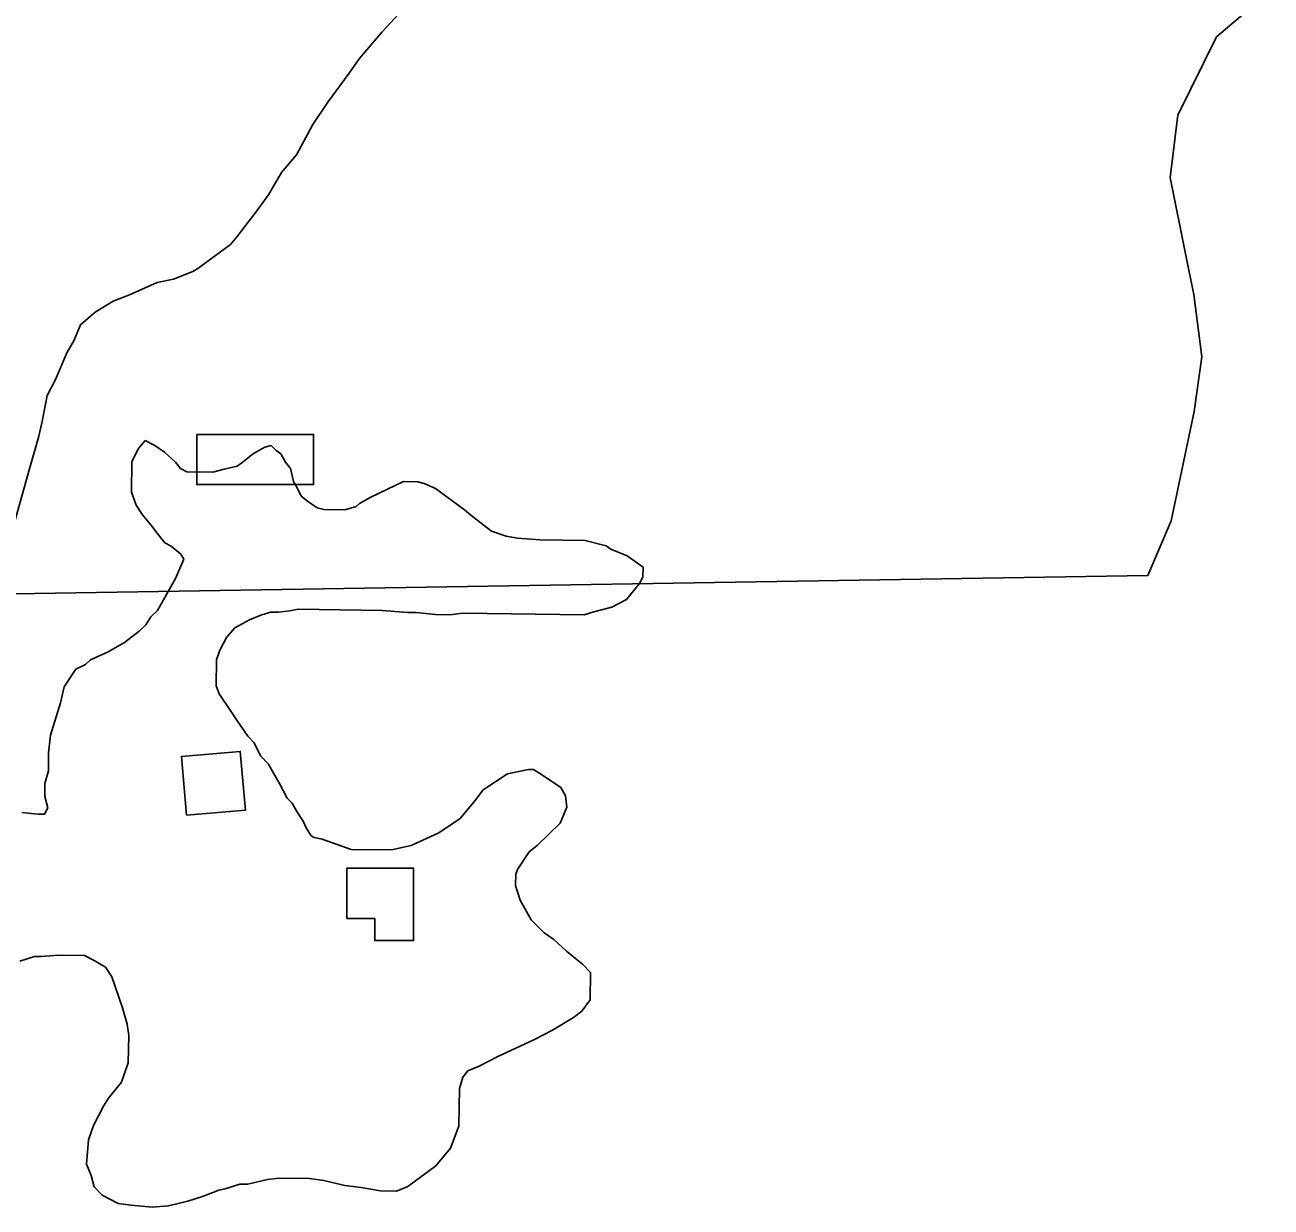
# Model space of a CAD drawing. Extents: x 3355677 to 3393573, y 612928 to 638357.
# Drawn here: x 3384272 to 3385117, y 634480 to 635281 of the extents above; entities that cross this region are included whole.
import ezdxf

# ---------------------------------------------------------------- set-up
doc = ezdxf.new("R2010")
doc.units = 0
for name, color, linetype in [('V-BLDG-OTLN', 7, 'Continuous'), ('V-SITE-VEGE', 7, 'Continuous'), ('V-TOPO-SHOR', 7, 'Continuous')]:
    doc.layers.add(name, color=color, linetype=linetype)

msp = doc.modelspace()

# ---------------------------------------------------------------- linework, layer by layer
at = {"layer": 'V-BLDG-OTLN'}
for points in [[(3384388.71, 635003.52), (3384467.91, 635003.52), (3384467.91, 634969.58), (3384388.71, 634969.58)], [(3384381.84, 634745.32), (3384421.69, 634748.75), (3384418.26, 634788.61), (3384378.41, 634785.18)], [(3384490.54, 634709.35), (3384535.8, 634709.35), (3384535.8, 634660.33), (3384509.4, 634660.33), (3384509.4, 634675.41), (3384490.54, 634675.41)]]:
    msp.add_lwpolyline(points, close=True, dxfattribs=at)
at = {"layer": 'V-SITE-VEGE'}
for p, q in [((3384514.48, 635276.67), (3384525.61, 635288.58)), ((3384498.87, 635258.25), (3384514.48, 635276.67)), ((3384492.15, 635248.48), (3384498.87, 635258.25)), ((3384477.62, 635228.95), (3384492.15, 635248.48)), ((3384467.54, 635213.75), (3384477.62, 635228.95)), ((3384456.28, 635193.08), (3384467.54, 635213.75)), ((3384446.24, 635181.16), (3384456.28, 635193.08)), ((3384437.26, 635165.94), (3384446.24, 635181.16)), ((3384429.43, 635155.08), (3384437.26, 635165.94)), ((3384416.03, 635137.73), (3384429.43, 635155.08)), ((3384411.56, 635132.31), (3384416.03, 635137.73)), ((3384389.41, 635116.18), (3384411.56, 635132.31)), ((3384372.86, 635108.74), (3384386.09, 635114.03)), ((3384386.09, 635114.03), (3384389.41, 635116.18)), ((3384343.11, 635098.2), (3384361.86, 635106.7)), ((3384361.86, 635106.7), (3384372.86, 635108.74)), ((3384332.08, 635093.97), (3384343.11, 635098.2)), ((3384309.93, 635077.83), (3384319.92, 635086.46)), ((3384319.92, 635086.46), (3384332.08, 635093.97)), ((3384305.39, 635066.93), (3384309.93, 635077.83)), ((3384300.89, 635059.32), (3384305.39, 635066.93)), ((3384292.96, 635040.8), (3384300.89, 635059.32)), ((3384287.32, 635029.91), (3384292.96, 635040.8)), ((3384283.78, 635012.42), (3384287.32, 635029.91)), ((3384281.44, 635001.49), (3384283.78, 635012.42)), ((3384275.68, 634981.84), (3384281.44, 635001.49)), ((3384349.31, 634993.95), (3384344.8, 634985.24)), ((3384353.77, 634999.37), (3384349.31, 634993.95)), ((3384360.3, 634995.99), (3384353.77, 634999.37)), ((3384366.81, 634991.51), (3384360.3, 634995.99)), ((3384434.84, 634994.93), (3384427.1, 634990.66)), ((3384439.24, 634995.96), (3384434.84, 634994.93)), ((3384442.48, 634992.63), (3384439.24, 634995.96)), ((3384344.8, 634985.24), (3384344.5, 634964.42)), ((3384374.39, 634984.82), (3384366.81, 634991.51)), ((3384427.1, 634990.66), (3384419.33, 634984.19)), ((3384445.74, 634990.39), (3384442.48, 634992.63)), ((3384448.95, 634984.86), (3384445.74, 634990.39)), ((3384273.36, 634973.1), (3384275.68, 634981.84)), ((3384377.62, 634980.39), (3384374.39, 634984.82)), ((3384381.97, 634978.14), (3384377.62, 634980.39)), ((3384399.51, 634977.89), (3384381.97, 634978.14)), ((3384407.22, 634979.97), (3384399.51, 634977.89)), ((3384416.02, 634982.04), (3384407.22, 634979.97)), ((3384419.33, 634984.19), (3384416.02, 634982.04)), ((3384452.18, 634980.44), (3384448.95, 634984.86)), ((3384454.24, 634971.63), (3384452.18, 634980.44)), ((3384265.28, 634944.71), (3384273.36, 634973.1)), ((3384456.39, 634968.32), (3384454.24, 634971.63)), ((3384459.58, 634961.69), (3384456.39, 634968.32)), ((3384528.8, 634971.68), (3384506.72, 634961.02)), ((3384538.67, 634971.53), (3384528.8, 634971.68)), ((3384543.03, 634970.38), (3384538.67, 634971.53)), ((3384550.66, 634966.98), (3384543.03, 634970.38)), ((3384344.5, 634964.42), (3384347.67, 634955.6)), ((3384463.92, 634958.34), (3384459.58, 634961.69)), ((3384506.72, 634961.02), (3384498.98, 634956.75)), ((3384570.19, 634952.45), (3384550.66, 634966.98)), ((3384347.67, 634955.6), (3384351.96, 634948.96)), ((3384470.44, 634953.86), (3384463.92, 634958.34)), ((3384474.81, 634952.7), (3384470.44, 634953.86)), ((3384489.06, 634952.5), (3384474.81, 634952.7)), ((3384496.76, 634954.58), (3384489.06, 634952.5)), ((3384498.98, 634956.75), (3384496.76, 634954.58)), ((3384575.61, 634947.99), (3384570.19, 634952.45)), ((3384351.96, 634948.96), (3384358.43, 634941.19)), ((3384588.62, 634937.94), (3384575.61, 634947.99)), ((3384358.43, 634941.19), (3384361.65, 634936.76)), ((3384361.65, 634936.76), (3384367.04, 634930.11)), ((3384598.44, 634934.51), (3384588.62, 634937.94)), ((3384606.1, 634933.3), (3384598.44, 634934.51)), ((3384367.04, 634930.11), (3384371.39, 634927.85)), ((3384371.39, 634927.85), (3384377.89, 634922.28)), ((3384621.43, 634931.99), (3384606.1, 634933.3)), ((3384652.12, 634931.56), (3384621.43, 634931.99)), ((3384666.33, 634928.07), (3384652.12, 634931.56)), ((3384669.58, 634925.83), (3384666.33, 634928.07)), ((3384680.48, 634921.29), (3384669.58, 634925.83)), ((3384380.04, 634918.96), (3384374.37, 634905.88)), ((3384377.89, 634922.28), (3384380.04, 634918.96)), ((3384691.34, 634913.46), (3384680.48, 634921.29)), ((3384691.24, 634906.88), (3384691.34, 634913.46)), ((3384374.37, 634905.88), (3384362.01, 634884.13)), ((3384680.06, 634891.69), (3384688.99, 634902.53)), ((3384688.99, 634902.53), (3384691.24, 634906.88)), ((3384362.01, 634884.13), (3384357.56, 634879.81)), ((3384444.22, 634882.97), (3384451.91, 634883.96)), ((3384451.91, 634883.96), (3384457.4, 634884.97)), ((3384457.4, 634884.97), (3384514.4, 634884.17)), ((3384514.4, 634884.17), (3384531.92, 634882.82)), ((3384658.02, 634883.23), (3384670.12, 634886.35)), ((3384670.12, 634886.35), (3384680.06, 634891.69)), ((3384357.56, 634879.81), (3384354.19, 634874.37)), ((3384414.46, 634872.43), (3384424.41, 634877.77)), ((3384424.41, 634877.77), (3384432.13, 634880.95)), ((3384432.13, 634880.95), (3384438.74, 634883.04)), ((3384438.74, 634883.04), (3384444.22, 634882.97)), ((3384531.92, 634882.82), (3384537.41, 634882.74)), ((3384537.41, 634882.74), (3384550.55, 634881.46)), ((3384550.55, 634881.46), (3384560.41, 634881.32)), ((3384560.41, 634881.32), (3384569.2, 634882.3)), ((3384569.2, 634882.3), (3384651.41, 634881.13)), ((3384651.41, 634881.13), (3384658.02, 634883.23)), ((3384349.74, 634870.05), (3384339.77, 634862.52)), ((3384354.19, 634874.37), (3384349.74, 634870.05)), ((3384408.89, 634865.93), (3384414.46, 634872.43)), ((3384339.77, 634862.52), (3384328.71, 634856.1)), ((3384404.38, 634857.22), (3384408.89, 634865.93)), ((3384316.58, 634850.79), (3384313.25, 634847.54)), ((3384328.71, 634856.1), (3384316.58, 634850.79)), ((3384401.85, 634833.13), (3384402.1, 634850.67)), ((3384402.1, 634850.67), (3384404.38, 634857.22)), ((3384306.62, 634844.35), (3384304.38, 634841.09)), ((3384313.25, 634847.54), (3384306.62, 634844.35)), ((3384304.38, 634841.09), (3384298.78, 634832.4)), ((3384403.96, 634827.62), (3384401.85, 634833.13)), ((3384298.78, 634832.4), (3384296.43, 634821.47)), ((3384411.48, 634816.55), (3384403.96, 634827.62)), ((3384296.43, 634821.47), (3384289.54, 634799.64)), ((3384415.78, 634809.91), (3384411.48, 634816.55)), ((3384423.29, 634798.84), (3384415.78, 634809.91)), ((3384289.54, 634799.64), (3384288.28, 634787.59)), ((3384427.61, 634794.39), (3384423.29, 634798.84)), ((3384431.88, 634785.56), (3384427.61, 634794.39)), ((3384288.28, 634787.59), (3384288.11, 634775.54)), ((3384437.28, 634780.01), (3384431.88, 634785.56)), ((3384288.11, 634775.54), (3384285.79, 634766.8)), ((3384441.55, 634772.27), (3384437.28, 634780.01)), ((3384613.75, 634776.41), (3384599.45, 634773.33)), ((3384617.04, 634776.36), (3384613.75, 634776.41)), ((3384622.47, 634773), (3384617.04, 634776.36)), ((3384285.79, 634766.8), (3384285.67, 634758.03)), ((3384444.77, 634766.74), (3384441.55, 634772.27)), ((3384450.11, 634756.8), (3384444.77, 634766.74)), ((3384599.45, 634773.33), (3384582.85, 634762.59)), ((3384635.5, 634764.04), (3384622.47, 634773)), ((3384285.67, 634758.03), (3384287.75, 634750.33)), ((3384453.35, 634753.46), (3384450.11, 634756.8)), ((3384582.85, 634762.59), (3384577.26, 634755)), ((3384638.71, 634758.52), (3384635.5, 634764.04)), ((3384639.7, 634750.83), (3384638.71, 634758.52)), ((3384287.75, 634750.33), (3384285.49, 634745.97)), ((3384456.56, 634747.94), (3384453.35, 634753.46)), ((3384577.26, 634755), (3384567.23, 634743.08)), ((3384635.16, 634739.93), (3384639.7, 634750.83)), ((3384281.11, 634746.04), (3384270.16, 634747.29)), ((3384285.49, 634745.97), (3384281.11, 634746.04)), ((3384460.85, 634741.3), (3384456.56, 634747.94)), ((3384462.98, 634736.88), (3384460.85, 634741.3)), ((3384567.23, 634743.08), (3384552.84, 634733.42)), ((3384619.6, 634724.8), (3384635.16, 634739.93)), ((3384466.19, 634731.35), (3384462.98, 634736.88)), ((3384552.84, 634733.42), (3384534.08, 634724.91)), ((3384468.37, 634730.23), (3384466.19, 634731.35)), ((3384473.84, 634729.05), (3384468.37, 634730.23)), ((3384493.47, 634722.2), (3384473.84, 634729.05)), ((3384534.08, 634724.91), (3384520.88, 634721.81)), ((3384614.05, 634720.49), (3384619.6, 634724.8)), ((3384520.88, 634721.81), (3384493.47, 634722.2)), ((3384606.21, 634708.54), (3384614.05, 634720.49)), ((3384605.06, 634705.27), (3384606.21, 634708.54)), ((3384604.96, 634697.6), (3384605.06, 634705.27)), ((3384608.11, 634687.68), (3384604.96, 634697.6)), ((3384615.59, 634674.42), (3384608.11, 634687.68)), ((3384624.24, 634665.53), (3384615.59, 634674.42)), ((3384630.75, 634661.05), (3384624.24, 634665.53)), ((3384639.41, 634653.26), (3384630.75, 634661.05)), ((3384268.74, 634646.44), (3384278.65, 634649.59)), ((3384278.65, 634649.59), (3384283.04, 634649.53)), ((3384283.04, 634649.53), (3384295.11, 634650.45)), ((3384295.11, 634650.45), (3384312.65, 634650.2)), ((3384312.65, 634650.2), (3384319.18, 634646.82)), ((3384650.25, 634644.33), (3384639.41, 634653.26)), ((3384319.18, 634646.82), (3384326.79, 634642.33)), ((3384326.79, 634642.33), (3384331.08, 634635.69)), ((3384655.65, 634638.77), (3384650.25, 634644.33)), ((3384655.39, 634620.13), (3384655.65, 634638.77)), ((3384331.08, 634635.69), (3384338.46, 634614.75)), ((3384338.46, 634614.75), (3384341.59, 634603.74)), ((3384649.8, 634612.54), (3384655.39, 634620.13)), ((3384629.88, 634599.67), (3384644.26, 634608.23)), ((3384644.26, 634608.23), (3384649.8, 634612.54)), ((3384341.59, 634603.74), (3384342.58, 634596.06)), ((3384617.73, 634593.26), (3384629.88, 634599.67)), ((3384342.58, 634596.06), (3384342.31, 634577.42)), ((3384592.35, 634581.56), (3384617.73, 634593.26)), ((3384580.2, 634575.15), (3384592.35, 634581.56)), ((3384342.31, 634577.42), (3384337.74, 634564.33)), ((3384569.13, 634567.63), (3384572.48, 634571.97)), ((3384572.48, 634571.97), (3384580.2, 634575.15)), ((3384337.74, 634564.33), (3384328.82, 634553.49)), ((3384566.83, 634559.99), (3384569.13, 634567.63)), ((3384566.47, 634534.78), (3384566.83, 634559.99)), ((3384325.45, 634548.06), (3384318.69, 634534.99)), ((3384328.82, 634553.49), (3384325.45, 634548.06)), ((3384318.69, 634534.99), (3384315.26, 634525.18)), ((3384560.77, 634519.51), (3384565.33, 634531.51)), ((3384565.33, 634531.51), (3384566.47, 634534.78)), ((3384315.26, 634525.18), (3384313.93, 634508.75)), ((3384550.73, 634507.59), (3384560.77, 634519.51)), ((3384313.93, 634508.75), (3384317.11, 634501.03)), ((3384531.9, 634493.6), (3384550.73, 634507.59)), ((3384317.11, 634501.03), (3384319.2, 634493.32)), ((3384407.98, 634492.07), (3384417.9, 634495.22)), ((3384417.9, 634495.22), (3384423.38, 634495.14)), ((3384423.38, 634495.14), (3384436.58, 634498.24)), ((3384436.58, 634498.24), (3384444.27, 634499.23)), ((3384444.27, 634499.23), (3384465.1, 634498.94)), ((3384465.1, 634498.94), (3384474.95, 634497.7)), ((3384474.95, 634497.7), (3384489.15, 634494.21)), ((3384319.2, 634493.32), (3384324.6, 634487.77)), ((3384324.6, 634487.77), (3384335.48, 634482.13)), ((3384382.65, 634483.66), (3384392.56, 634486.81)), ((3384392.56, 634486.81), (3384403.59, 634491.04)), ((3384403.59, 634491.04), (3384407.98, 634492.07)), ((3384489.15, 634494.21), (3384500.1, 634492.96)), ((3384500.1, 634492.96), (3384513.22, 634490.58)), ((3384513.22, 634490.58), (3384524.18, 634490.42)), ((3384524.18, 634490.42), (3384531.9, 634493.6)), ((3384335.48, 634482.13), (3384344.24, 634480.91)), ((3384344.24, 634480.91), (3384358.47, 634479.61)), ((3384358.47, 634479.61), (3384369.45, 634480.56)), ((3384369.45, 634480.56), (3384382.65, 634483.66))]:
    msp.add_line(p, q, dxfattribs=at)
at = {"layer": 'V-TOPO-SHOR'}
msp.add_lwpolyline([(3385117.22, 635304.93), (3385080.27, 635273.09), (3385053.95, 635220.11), (3385048.77, 635177.77), (3385059.49, 635124.89), (3385064.85, 635098.45), (3385070.25, 635056.14), (3385065.06, 635019.09), (3385049.38, 634944.98), (3385033.6, 634907.9), (3384250.59, 634895.27), (3384255.45, 635059.3)], dxfattribs=at)

doc.saveas('drawing.dxf')
